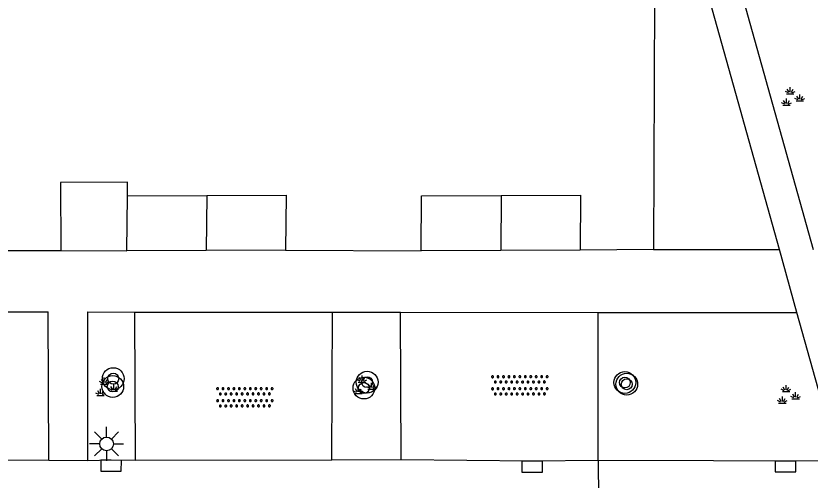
# Model space of a CAD drawing. Extents: x 125000 to 129004, y 397500 to 399008.
# Drawn here: x 127068.03 to 127097.15, y 398269.05 to 398286.08 of the extents above; entities that cross this region are included whole.
import ezdxf

# ---------------------------------------------------------------- set-up
doc = ezdxf.new("R2010")
doc.units = 0
for name, color, linetype in [('gg-afsc-erfafscheiding', 7, 'Continuous'), ('gg-afsc-hekwerk', 7, 'Continuous'), ('gg-bbg-bijgebouw', 7, 'Continuous'), ('gg-bbg-luifel en loopbrug', 7, 'Continuous'), ('gg-bbg-tussenscheiding', 7, 'Continuous'), ('gg-knt-verharding', 7, 'Continuous'), ('gt-symb-boom', 7, 'Continuous'), ('gt-symb-groenvak', 7, 'Continuous'), ('gt-symb-kolk', 7, 'Continuous'), ('gt-symb-lichtmast', 7, 'Continuous'), ('gt-symb-overige verharding', 7, 'Continuous')]:
    doc.layers.add(name, color=color, linetype=linetype)

# ---------------------------------------------------------------- blocks, each defined once
blk = doc.blocks.new('gt0-GRVAK')
at = {"layer": 'gt-symb-groenvak'}
for p, q in [((-0.091, 0.211), (-0.156, 0.322)), ((-0.047, 0.214), (-0.047, 0.393)), ((-0.004, 0.211), (0.061, 0.322)), ((-0.11, 0.189), (-0.228, 0.24)), ((-0.182, 0.153), (0.088, 0.153)), ((0.015, 0.189), (0.133, 0.24)), ((0.262, -0.052), (0.197, 0.059)), ((0.305, -0.049), (0.305, 0.13)), ((0.349, -0.052), (0.414, 0.059)), ((-0.245, -0.228), (-0.363, -0.177)), ((-0.318, -0.264), (-0.047, -0.264)), ((-0.226, -0.206), (-0.291, -0.095)), ((-0.183, -0.203), (-0.183, -0.024)), ((-0.139, -0.206), (-0.074, -0.095)), ((-0.12, -0.228), (-0.002, -0.177)), ((0.243, -0.074), (0.125, -0.023)), ((0.17, -0.11), (0.441, -0.11)), ((0.368, -0.074), (0.486, -0.023))]:
    blk.add_line(p, q, dxfattribs=at)
blk = doc.blocks.new('gt0-KOLK')
at = {"layer": 'gt-symb-kolk'}
blk.add_lwpolyline([(0, 0), (0.375, 0), (0.375, 0.4), (-0.375, 0.4), (-0.375, 0), (0, 0)], dxfattribs=at)
blk = doc.blocks.new('gt0-BOOM')
at = {"layer": 'gt-symb-boom'}
for radius in [0.4, 0.2]:
    blk.add_circle((0, 0), radius, dxfattribs=at)
blk = doc.blocks.new('gt0-LMAST')
at = {"layer": 'gt-symb-lichtmast'}
for p, q in [((-0.005, 0.246), (-0.005, 0.621)), ((-0.182, 0.173), (-0.447, 0.438)), ((0.172, 0.173), (0.437, 0.438)), ((-0.255, -0.004), (-0.63, -0.004)), ((-0.182, -0.181), (-0.447, -0.446)), ((-0.005, -0.254), (-0.005, -0.629)), ((0.437, -0.446), (0.172, -0.181)), ((0.245, -0.004), (0.62, -0.004))]:
    blk.add_line(p, q, dxfattribs=at)
blk.add_circle((-0.005, -0.004), 0.25, dxfattribs=at)
blk = doc.blocks.new('gt0-OVH')
at = {"layer": 'gt-symb-overige verharding'}
for points in [[(-0.972, 0.298), (-0.967, 0.308), (-0.965, 0.319), (-0.966, 0.33), (-0.971, 0.34), (-0.978, 0.348), (-0.988, 0.353), (-0.999, 0.355), (-1.01, 0.354), (-1.02, 0.349), (-1.028, 0.342), (-1.033, 0.332), (-1.035, 0.321), (-1.034, 0.31), (-1.029, 0.3), (-1.022, 0.292), (-1.012, 0.287), (-1.001, 0.285), (-0.99, 0.286), (-0.98, 0.291)], [(-0.772, 0.298), (-0.767, 0.308), (-0.765, 0.319), (-0.766, 0.33), (-0.771, 0.34), (-0.778, 0.348), (-0.788, 0.353), (-0.799, 0.355), (-0.81, 0.354), (-0.82, 0.349), (-0.828, 0.342), (-0.833, 0.332), (-0.835, 0.321), (-0.834, 0.31), (-0.829, 0.3), (-0.822, 0.292), (-0.812, 0.287), (-0.801, 0.285), (-0.79, 0.286), (-0.78, 0.291)], [(-0.572, 0.298), (-0.567, 0.308), (-0.565, 0.319), (-0.566, 0.33), (-0.571, 0.34), (-0.578, 0.348), (-0.588, 0.353), (-0.599, 0.355), (-0.61, 0.354), (-0.62, 0.349), (-0.628, 0.342), (-0.633, 0.332), (-0.635, 0.321), (-0.634, 0.31), (-0.629, 0.3), (-0.622, 0.292), (-0.612, 0.287), (-0.601, 0.285), (-0.59, 0.286), (-0.58, 0.291)], [(-0.372, 0.298), (-0.367, 0.308), (-0.365, 0.319), (-0.366, 0.33), (-0.371, 0.34), (-0.378, 0.348), (-0.388, 0.353), (-0.399, 0.355), (-0.41, 0.354), (-0.42, 0.349), (-0.428, 0.342), (-0.433, 0.332), (-0.435, 0.321), (-0.434, 0.31), (-0.429, 0.3), (-0.422, 0.292), (-0.412, 0.287), (-0.401, 0.285), (-0.39, 0.286), (-0.38, 0.291)], [(-0.172, 0.298), (-0.167, 0.308), (-0.165, 0.319), (-0.166, 0.33), (-0.171, 0.34), (-0.178, 0.348), (-0.188, 0.353), (-0.199, 0.355), (-0.21, 0.354), (-0.22, 0.349), (-0.228, 0.342), (-0.233, 0.332), (-0.235, 0.321), (-0.234, 0.31), (-0.229, 0.3), (-0.222, 0.292), (-0.212, 0.287), (-0.201, 0.285), (-0.19, 0.286), (-0.18, 0.291)], [(0.028, 0.298), (0.033, 0.308), (0.035, 0.319), (0.034, 0.33), (0.029, 0.34), (0.022, 0.348), (0.012, 0.353), (0.001, 0.355), (-0.01, 0.354), (-0.02, 0.349), (-0.028, 0.342), (-0.033, 0.332), (-0.035, 0.321), (-0.034, 0.31), (-0.029, 0.3), (-0.022, 0.292), (-0.012, 0.287), (-0.001, 0.285), (0.01, 0.286), (0.02, 0.291)], [(0.228, 0.298), (0.233, 0.308), (0.235, 0.319), (0.234, 0.33), (0.229, 0.34), (0.222, 0.348), (0.212, 0.353), (0.201, 0.355), (0.19, 0.354), (0.18, 0.349), (0.172, 0.342), (0.167, 0.332), (0.165, 0.321), (0.166, 0.31), (0.171, 0.3), (0.178, 0.292), (0.188, 0.287), (0.199, 0.285), (0.21, 0.286), (0.22, 0.291)], [(0.428, 0.298), (0.433, 0.308), (0.435, 0.319), (0.434, 0.33), (0.429, 0.34), (0.422, 0.348), (0.412, 0.353), (0.401, 0.355), (0.39, 0.354), (0.38, 0.349), (0.372, 0.342), (0.367, 0.332), (0.365, 0.321), (0.366, 0.31), (0.371, 0.3), (0.378, 0.292), (0.388, 0.287), (0.399, 0.285), (0.41, 0.286), (0.42, 0.291)], [(0.628, 0.298), (0.633, 0.308), (0.635, 0.319), (0.634, 0.33), (0.629, 0.34), (0.622, 0.348), (0.612, 0.353), (0.601, 0.355), (0.59, 0.354), (0.58, 0.349), (0.572, 0.342), (0.567, 0.332), (0.565, 0.321), (0.566, 0.31), (0.571, 0.3), (0.578, 0.292), (0.588, 0.287), (0.599, 0.285), (0.61, 0.286), (0.62, 0.291)], [(0.828, 0.298), (0.833, 0.308), (0.835, 0.319), (0.834, 0.33), (0.829, 0.34), (0.822, 0.348), (0.812, 0.353), (0.801, 0.355), (0.79, 0.354), (0.78, 0.349), (0.772, 0.342), (0.767, 0.332), (0.765, 0.321), (0.766, 0.31), (0.771, 0.3), (0.778, 0.292), (0.788, 0.287), (0.799, 0.285), (0.81, 0.286), (0.82, 0.291)], [(1.028, 0.298), (1.033, 0.308), (1.035, 0.319), (1.034, 0.33), (1.029, 0.34), (1.022, 0.348), (1.012, 0.353), (1.001, 0.355), (0.99, 0.354), (0.98, 0.349), (0.972, 0.342), (0.967, 0.332), (0.965, 0.321), (0.966, 0.31), (0.971, 0.3), (0.978, 0.292), (0.988, 0.287), (0.999, 0.285), (1.01, 0.286), (1.02, 0.291)], [(-0.872, 0.106), (-0.867, 0.116), (-0.865, 0.126), (-0.866, 0.137), (-0.871, 0.147), (-0.878, 0.156), (-0.888, 0.161), (-0.899, 0.163), (-0.91, 0.162), (-0.92, 0.157), (-0.928, 0.15), (-0.933, 0.14), (-0.935, 0.129), (-0.934, 0.118), (-0.929, 0.108), (-0.922, 0.1), (-0.912, 0.095), (-0.901, 0.092), (-0.89, 0.094), (-0.88, 0.098)], [(-0.672, 0.106), (-0.667, 0.116), (-0.665, 0.126), (-0.666, 0.137), (-0.671, 0.147), (-0.678, 0.156), (-0.688, 0.161), (-0.699, 0.163), (-0.71, 0.162), (-0.72, 0.157), (-0.728, 0.15), (-0.733, 0.14), (-0.735, 0.129), (-0.734, 0.118), (-0.729, 0.108), (-0.722, 0.1), (-0.712, 0.095), (-0.701, 0.092), (-0.69, 0.094), (-0.68, 0.098)], [(-0.472, 0.106), (-0.467, 0.116), (-0.465, 0.126), (-0.466, 0.137), (-0.471, 0.147), (-0.478, 0.156), (-0.488, 0.161), (-0.499, 0.163), (-0.51, 0.162), (-0.52, 0.157), (-0.528, 0.15), (-0.533, 0.14), (-0.535, 0.129), (-0.534, 0.118), (-0.529, 0.108), (-0.522, 0.1), (-0.512, 0.095), (-0.501, 0.092), (-0.49, 0.094), (-0.48, 0.098)], [(-0.272, 0.106), (-0.267, 0.116), (-0.265, 0.126), (-0.266, 0.137), (-0.271, 0.147), (-0.278, 0.156), (-0.288, 0.161), (-0.299, 0.163), (-0.31, 0.162), (-0.32, 0.157), (-0.328, 0.15), (-0.333, 0.14), (-0.335, 0.129), (-0.334, 0.118), (-0.329, 0.108), (-0.322, 0.1), (-0.312, 0.095), (-0.301, 0.092), (-0.29, 0.094), (-0.28, 0.098)], [(-0.072, 0.106), (-0.067, 0.116), (-0.065, 0.126), (-0.066, 0.137), (-0.071, 0.147), (-0.078, 0.156), (-0.088, 0.161), (-0.099, 0.163), (-0.11, 0.162), (-0.12, 0.157), (-0.128, 0.15), (-0.133, 0.14), (-0.135, 0.129), (-0.134, 0.118), (-0.129, 0.108), (-0.122, 0.1), (-0.112, 0.095), (-0.101, 0.092), (-0.09, 0.094), (-0.08, 0.098)], [(0.128, 0.106), (0.133, 0.116), (0.135, 0.126), (0.134, 0.137), (0.129, 0.147), (0.122, 0.156), (0.112, 0.161), (0.101, 0.163), (0.09, 0.162), (0.08, 0.157), (0.072, 0.15), (0.067, 0.14), (0.065, 0.129), (0.066, 0.118), (0.071, 0.108), (0.078, 0.1), (0.088, 0.095), (0.099, 0.092), (0.11, 0.094), (0.12, 0.098)], [(0.328, 0.106), (0.333, 0.116), (0.335, 0.126), (0.334, 0.137), (0.329, 0.147), (0.322, 0.156), (0.312, 0.161), (0.301, 0.163), (0.29, 0.162), (0.28, 0.157), (0.272, 0.15), (0.267, 0.14), (0.265, 0.129), (0.266, 0.118), (0.271, 0.108), (0.278, 0.1), (0.288, 0.095), (0.299, 0.092), (0.31, 0.094), (0.32, 0.098)], [(0.528, 0.106), (0.533, 0.116), (0.535, 0.126), (0.534, 0.137), (0.529, 0.147), (0.522, 0.156), (0.512, 0.161), (0.501, 0.163), (0.49, 0.162), (0.48, 0.157), (0.472, 0.15), (0.467, 0.14), (0.465, 0.129), (0.466, 0.118), (0.471, 0.108), (0.478, 0.1), (0.488, 0.095), (0.499, 0.092), (0.51, 0.094), (0.52, 0.098)], [(0.728, 0.106), (0.733, 0.116), (0.735, 0.126), (0.734, 0.137), (0.729, 0.147), (0.722, 0.156), (0.712, 0.161), (0.701, 0.163), (0.69, 0.162), (0.68, 0.157), (0.672, 0.15), (0.667, 0.14), (0.665, 0.129), (0.666, 0.118), (0.671, 0.108), (0.678, 0.1), (0.688, 0.095), (0.699, 0.092), (0.71, 0.094), (0.72, 0.098)], [(0.928, 0.106), (0.933, 0.116), (0.935, 0.126), (0.934, 0.137), (0.929, 0.147), (0.922, 0.156), (0.912, 0.161), (0.901, 0.163), (0.89, 0.162), (0.88, 0.157), (0.872, 0.15), (0.867, 0.14), (0.865, 0.129), (0.866, 0.118), (0.871, 0.108), (0.878, 0.1), (0.888, 0.095), (0.899, 0.092), (0.91, 0.094), (0.92, 0.098)], [(-0.972, -0.142), (-0.967, -0.132), (-0.965, -0.121), (-0.966, -0.11), (-0.971, -0.1), (-0.978, -0.092), (-0.988, -0.087), (-0.999, -0.085), (-1.01, -0.086), (-1.02, -0.091), (-1.028, -0.098), (-1.033, -0.108), (-1.035, -0.119), (-1.034, -0.13), (-1.029, -0.14), (-1.022, -0.148), (-1.012, -0.153), (-1.001, -0.155), (-0.99, -0.154), (-0.98, -0.149)], [(-0.872, -0.334), (-0.867, -0.324), (-0.865, -0.314), (-0.866, -0.303), (-0.871, -0.293), (-0.878, -0.284), (-0.888, -0.279), (-0.899, -0.277), (-0.91, -0.278), (-0.92, -0.283), (-0.928, -0.29), (-0.933, -0.3), (-0.935, -0.311), (-0.934, -0.322), (-0.929, -0.332), (-0.922, -0.34), (-0.912, -0.345), (-0.901, -0.348), (-0.89, -0.346), (-0.88, -0.342)], [(-0.772, -0.142), (-0.767, -0.132), (-0.765, -0.121), (-0.766, -0.11), (-0.771, -0.1), (-0.778, -0.092), (-0.788, -0.087), (-0.799, -0.085), (-0.81, -0.086), (-0.82, -0.091), (-0.828, -0.098), (-0.833, -0.108), (-0.835, -0.119), (-0.834, -0.13), (-0.829, -0.14), (-0.822, -0.148), (-0.812, -0.153), (-0.801, -0.155), (-0.79, -0.154), (-0.78, -0.149)], [(-0.672, -0.334), (-0.667, -0.324), (-0.665, -0.314), (-0.666, -0.303), (-0.671, -0.293), (-0.678, -0.284), (-0.688, -0.279), (-0.699, -0.277), (-0.71, -0.278), (-0.72, -0.283), (-0.728, -0.29), (-0.733, -0.3), (-0.735, -0.311), (-0.734, -0.322), (-0.729, -0.332), (-0.722, -0.34), (-0.712, -0.345), (-0.701, -0.348), (-0.69, -0.346), (-0.68, -0.342)], [(-0.572, -0.142), (-0.567, -0.132), (-0.565, -0.121), (-0.566, -0.11), (-0.571, -0.1), (-0.578, -0.092), (-0.588, -0.087), (-0.599, -0.085), (-0.61, -0.086), (-0.62, -0.091), (-0.628, -0.098), (-0.633, -0.108), (-0.635, -0.119), (-0.634, -0.13), (-0.629, -0.14), (-0.622, -0.148), (-0.612, -0.153), (-0.601, -0.155), (-0.59, -0.154), (-0.58, -0.149)], [(-0.472, -0.334), (-0.467, -0.324), (-0.465, -0.314), (-0.466, -0.303), (-0.471, -0.293), (-0.478, -0.284), (-0.488, -0.279), (-0.499, -0.277), (-0.51, -0.278), (-0.52, -0.283), (-0.528, -0.29), (-0.533, -0.3), (-0.535, -0.311), (-0.534, -0.322), (-0.529, -0.332), (-0.522, -0.34), (-0.512, -0.345), (-0.501, -0.348), (-0.49, -0.346), (-0.48, -0.342)], [(-0.372, -0.142), (-0.367, -0.132), (-0.365, -0.121), (-0.366, -0.11), (-0.371, -0.1), (-0.378, -0.092), (-0.388, -0.087), (-0.399, -0.085), (-0.41, -0.086), (-0.42, -0.091), (-0.428, -0.098), (-0.433, -0.108), (-0.435, -0.119), (-0.434, -0.13), (-0.429, -0.14), (-0.422, -0.148), (-0.412, -0.153), (-0.401, -0.155), (-0.39, -0.154), (-0.38, -0.149)], [(-0.272, -0.334), (-0.267, -0.324), (-0.265, -0.314), (-0.266, -0.303), (-0.271, -0.293), (-0.278, -0.284), (-0.288, -0.279), (-0.299, -0.277), (-0.31, -0.278), (-0.32, -0.283), (-0.328, -0.29), (-0.333, -0.3), (-0.335, -0.311), (-0.334, -0.322), (-0.329, -0.332), (-0.322, -0.34), (-0.312, -0.345), (-0.301, -0.348), (-0.29, -0.346), (-0.28, -0.342)], [(-0.172, -0.142), (-0.167, -0.132), (-0.165, -0.121), (-0.166, -0.11), (-0.171, -0.1), (-0.178, -0.092), (-0.188, -0.087), (-0.199, -0.085), (-0.21, -0.086), (-0.22, -0.091), (-0.228, -0.098), (-0.233, -0.108), (-0.235, -0.119), (-0.234, -0.13), (-0.229, -0.14), (-0.222, -0.148), (-0.212, -0.153), (-0.201, -0.155), (-0.19, -0.154), (-0.18, -0.149)], [(-0.072, -0.334), (-0.067, -0.324), (-0.065, -0.314), (-0.066, -0.303), (-0.071, -0.293), (-0.078, -0.284), (-0.088, -0.279), (-0.099, -0.277), (-0.11, -0.278), (-0.12, -0.283), (-0.128, -0.29), (-0.133, -0.3), (-0.135, -0.311), (-0.134, -0.322), (-0.129, -0.332), (-0.122, -0.34), (-0.112, -0.345), (-0.101, -0.348), (-0.09, -0.346), (-0.08, -0.342)], [(0.028, -0.142), (0.033, -0.132), (0.035, -0.121), (0.034, -0.11), (0.029, -0.1), (0.022, -0.092), (0.012, -0.087), (0.001, -0.085), (-0.01, -0.086), (-0.02, -0.091), (-0.028, -0.098), (-0.033, -0.108), (-0.035, -0.119), (-0.034, -0.13), (-0.029, -0.14), (-0.022, -0.148), (-0.012, -0.153), (-0.001, -0.155), (0.01, -0.154), (0.02, -0.149)], [(0.128, -0.334), (0.133, -0.324), (0.135, -0.314), (0.134, -0.303), (0.129, -0.293), (0.122, -0.284), (0.112, -0.279), (0.101, -0.277), (0.09, -0.278), (0.08, -0.283), (0.072, -0.29), (0.067, -0.3), (0.065, -0.311), (0.066, -0.322), (0.071, -0.332), (0.078, -0.34), (0.088, -0.345), (0.099, -0.348), (0.11, -0.346), (0.12, -0.342)], [(0.228, -0.142), (0.233, -0.132), (0.235, -0.121), (0.234, -0.11), (0.229, -0.1), (0.222, -0.092), (0.212, -0.087), (0.201, -0.085), (0.19, -0.086), (0.18, -0.091), (0.172, -0.098), (0.167, -0.108), (0.165, -0.119), (0.166, -0.13), (0.171, -0.14), (0.178, -0.148), (0.188, -0.153), (0.199, -0.155), (0.21, -0.154), (0.22, -0.149)], [(0.328, -0.334), (0.333, -0.324), (0.335, -0.314), (0.334, -0.303), (0.329, -0.293), (0.322, -0.284), (0.312, -0.279), (0.301, -0.277), (0.29, -0.278), (0.28, -0.283), (0.272, -0.29), (0.267, -0.3), (0.265, -0.311), (0.266, -0.322), (0.271, -0.332), (0.278, -0.34), (0.288, -0.345), (0.299, -0.348), (0.31, -0.346), (0.32, -0.342)], [(0.428, -0.142), (0.433, -0.132), (0.435, -0.121), (0.434, -0.11), (0.429, -0.1), (0.422, -0.092), (0.412, -0.087), (0.401, -0.085), (0.39, -0.086), (0.38, -0.091), (0.372, -0.098), (0.367, -0.108), (0.365, -0.119), (0.366, -0.13), (0.371, -0.14), (0.378, -0.148), (0.388, -0.153), (0.399, -0.155), (0.41, -0.154), (0.42, -0.149)], [(0.528, -0.334), (0.533, -0.324), (0.535, -0.314), (0.534, -0.303), (0.529, -0.293), (0.522, -0.284), (0.512, -0.279), (0.501, -0.277), (0.49, -0.278), (0.48, -0.283), (0.472, -0.29), (0.467, -0.3), (0.465, -0.311), (0.466, -0.322), (0.471, -0.332), (0.478, -0.34), (0.488, -0.345), (0.499, -0.348), (0.51, -0.346), (0.52, -0.342)], [(0.628, -0.142), (0.633, -0.132), (0.635, -0.121), (0.634, -0.11), (0.629, -0.1), (0.622, -0.092), (0.612, -0.087), (0.601, -0.085), (0.59, -0.086), (0.58, -0.091), (0.572, -0.098), (0.567, -0.108), (0.565, -0.119), (0.566, -0.13), (0.571, -0.14), (0.578, -0.148), (0.588, -0.153), (0.599, -0.155), (0.61, -0.154), (0.62, -0.149)], [(0.728, -0.334), (0.733, -0.324), (0.735, -0.314), (0.734, -0.303), (0.729, -0.293), (0.722, -0.284), (0.712, -0.279), (0.701, -0.277), (0.69, -0.278), (0.68, -0.283), (0.672, -0.29), (0.667, -0.3), (0.665, -0.311), (0.666, -0.322), (0.671, -0.332), (0.678, -0.34), (0.688, -0.345), (0.699, -0.348), (0.71, -0.346), (0.72, -0.342)], [(0.828, -0.142), (0.833, -0.132), (0.835, -0.121), (0.834, -0.11), (0.829, -0.1), (0.822, -0.092), (0.812, -0.087), (0.801, -0.085), (0.79, -0.086), (0.78, -0.091), (0.772, -0.098), (0.767, -0.108), (0.765, -0.119), (0.766, -0.13), (0.771, -0.14), (0.778, -0.148), (0.788, -0.153), (0.799, -0.155), (0.81, -0.154), (0.82, -0.149)], [(0.928, -0.334), (0.933, -0.324), (0.935, -0.314), (0.934, -0.303), (0.929, -0.293), (0.922, -0.284), (0.912, -0.279), (0.901, -0.277), (0.89, -0.278), (0.88, -0.283), (0.872, -0.29), (0.867, -0.3), (0.865, -0.311), (0.866, -0.322), (0.871, -0.332), (0.878, -0.34), (0.888, -0.345), (0.899, -0.348), (0.91, -0.346), (0.92, -0.342)], [(1.028, -0.142), (1.033, -0.132), (1.035, -0.121), (1.034, -0.11), (1.029, -0.1), (1.022, -0.092), (1.012, -0.087), (1.001, -0.085), (0.99, -0.086), (0.98, -0.091), (0.972, -0.098), (0.967, -0.108), (0.965, -0.119), (0.966, -0.13), (0.971, -0.14), (0.978, -0.148), (0.988, -0.153), (0.999, -0.155), (1.01, -0.154), (1.02, -0.149)]]:
    blk.add_lwpolyline(points, close=True, dxfattribs=at)

msp = doc.modelspace()

# ---------------------------------------------------------------- linework, layer by layer
at = {"layer": 'gg-afsc-erfafscheiding'}
for p, q in [((127067.124, 398277.479), (127069.678, 398277.473)), ((127077.912, 398277.493), (127082.893, 398277.462))]:
    msp.add_line(p, q, dxfattribs=at)
at = {"layer": 'gg-afsc-hekwerk'}
for p, q in [((127091.453, 398288.646), (127091.412, 398277.514)), ((127091.412, 398277.514), (127088.722, 398277.485))]:
    msp.add_line(p, q, dxfattribs=at)
at = {"layer": 'gg-bbg-bijgebouw'}
for p, q in [((127072.095, 398277.468), (127072.121, 398279.484)), ((127072.121, 398279.484), (127075.03, 398279.497)), ((127075.004, 398277.481), (127072.095, 398277.468)), ((127077.912, 398277.493), (127075.004, 398277.481)), ((127085.808, 398277.474), (127082.893, 398277.462)), ((127088.722, 398277.485), (127085.808, 398277.474))]:
    msp.add_line(p, q, dxfattribs=at)
for points in [[(127075.03, 398279.497), (127077.938, 398279.509), (127077.912, 398277.493)], [(127082.893, 398277.462), (127082.903, 398279.479), (127085.818, 398279.491)], [(127085.818, 398279.491), (127088.732, 398279.502), (127088.722, 398277.485)]]:
    msp.add_lwpolyline(points, dxfattribs=at)
at = {"layer": 'gg-bbg-luifel en loopbrug'}
msp.add_line((127069.678, 398277.473), (127072.095, 398277.468), dxfattribs=at)
msp.add_lwpolyline([(127072.121, 398279.484), (127072.119, 398279.984), (127069.667, 398279.973), (127069.678, 398277.473)], dxfattribs=at)
at = {"layer": 'gg-bbg-tussenscheiding'}
for p, q in [((127075.03, 398279.497), (127075.004, 398277.481)), ((127085.818, 398279.491), (127085.808, 398277.474))]:
    msp.add_line(p, q, dxfattribs=at)
at = {"layer": 'gg-knt-verharding'}
for p, q in [((127091.412, 398277.514), (127096.023, 398277.509)), ((127096.666, 398275.202), (127096.023, 398277.509)), ((127062.012, 398275.226), (127069.216, 398275.221)), ((127069.238, 398269.771), (127069.216, 398275.221)), ((127070.666, 398269.755), (127070.67, 398275.22)), ((127070.67, 398275.22), (127072.397, 398275.219)), ((127072.414, 398269.773), (127072.397, 398275.219)), ((127072.397, 398275.219), (127079.637, 398275.214)), ((127079.619, 398269.782), (127079.637, 398275.214)), ((127079.637, 398275.214), (127082.135, 398275.212)), ((127082.135, 398275.212), (127089.374, 398275.207)), ((127082.161, 398269.795), (127082.135, 398275.212)), ((127089.374, 398275.207), (127096.666, 398275.202)), ((127089.384, 398269.771), (127089.374, 398275.207)), ((127098.185, 398269.751), (127096.666, 398275.202)), ((127069.238, 398269.771), (127062.023, 398269.812)), ((127070.666, 398269.755), (127069.238, 398269.771)), ((127079.619, 398269.782), (127072.414, 398269.773)), ((127082.161, 398269.795), (127079.619, 398269.782)), ((127098.185, 398269.751), (127089.384, 398269.771)), ((127089.384, 398269.771), (127089.395, 398264.263))]:
    msp.add_line(p, q, dxfattribs=at)
for points in [[(127096.023, 398277.509), (127093.316, 398287.227), (127096.132, 398298.95)], [(127097.33, 398298.948), (127094.533, 398287.271), (127097.257, 398277.508)], [(127072.414, 398269.773), (127071.526, 398269.78), (127070.666, 398269.755)], [(127089.384, 398269.771), (127086.975, 398269.743), (127082.161, 398269.795)]]:
    msp.add_lwpolyline(points, dxfattribs=at)

# ---------------------------------------------------------------- block references
at = {"layer": 'gt-symb-boom'}
for p in [(127071.602, 398272.774), (127080.909, 398272.646), (127090.359, 398272.632), (127090.427, 398272.57), (127071.584, 398272.485), (127080.792, 398272.429)]:
    msp.add_blockref('gt0-BOOM', p, dxfattribs=at)
at = {"layer": 'gt-symb-groenvak'}
for p in [(127096.47, 398283.075), (127071.322, 398272.424), (127080.769, 398272.496), (127096.315, 398272.144)]:
    msp.add_blockref('gt0-GRVAK', p, dxfattribs=at)
at = {"layer": 'gt-symb-kolk'}
for p, rotation in [((127071.526, 398269.78), 179.54809899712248), ((127086.961, 398269.743), -179.97579051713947), ((127096.246, 398269.75), -179.97579051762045)]:
    msp.add_blockref('gt0-KOLK', p, dxfattribs=dict(at, rotation=rotation))
at = {"layer": 'gt-symb-lichtmast'}
msp.add_blockref('gt0-LMAST', (127071.362, 398270.386), dxfattribs=at)
at = {"layer": 'gt-symb-overige verharding'}
for p, rotation in [((127086.509, 398272.525), 0.11459140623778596), ((127076.427, 398272.087), 0.1145914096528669)]:
    msp.add_blockref('gt0-OVH', p, dxfattribs=dict(at, rotation=rotation))

doc.saveas('drawing.dxf')
